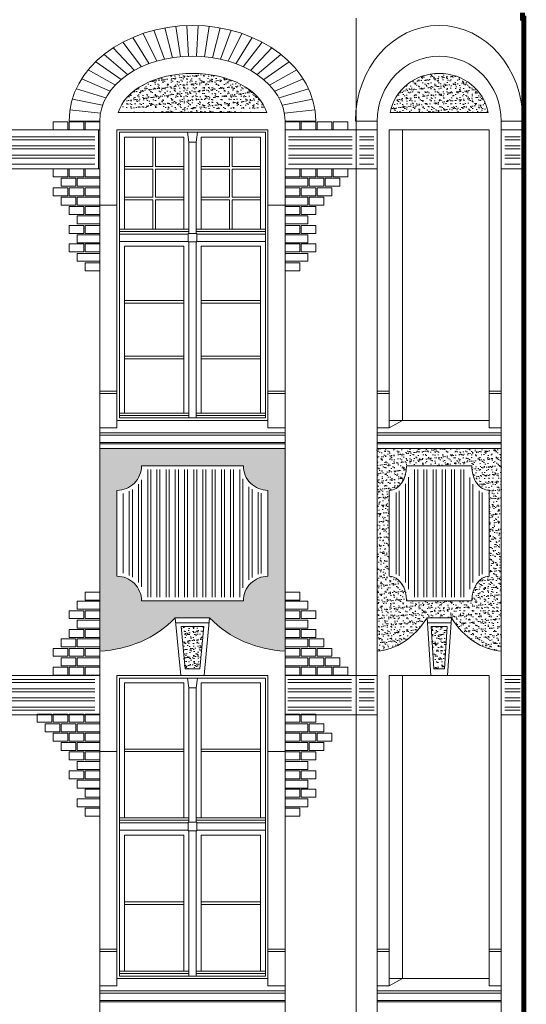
# Model space of a CAD drawing. Header units: millimetres. Extents: x 402 to 79005, y -7782 to 89952.
# Tile 362 of 426: x 43964 to 44376, y 30432 to 31235. Entities that reach past the tile are written whole.
import ezdxf

# ---------------------------------------------------------------- set-up
doc = ezdxf.new("R2010")
doc.units = ezdxf.units.MM
doc.header["$LTSCALE"] = 10
doc.layers.get('0').update_dxf_attribs({"lineweight": 0})
doc.layers.add('kreski', color=8, linetype='Continuous', lineweight=5)
doc.layers.add('okna', color=7, linetype='Continuous', lineweight=5)
pattern_1 = [(37.5, (70570.653, 22553.026), (-0.16000313, 4.8941324), [0, -3.8608, 0, -4.318, 0, -4.1275]), (7.5, (70570.653, 22553.026), (4.4952328, 7.168251), [0, -2.0828, 0, -3.4798, 0, -1.3335]), (327.5, (70567.529, 22553.026), (7.9099237, 0.01437185), [0, -1.27, 0, -4.572, 0, -5.969]), (317.5, (70567.529, 22553.026), (7.6355645, 2.2292932), [0, -0.635, 0, -2.9972, 0, -3.429])]
pattern_2 = [(90, (40617.8744, 31769.518), (-7.5, 1e-15), []), (90, (40620.3744, 31772.018), (-7.5, 1e-15), [])]
pattern_3 = [(37.5, (68061.631, 22602.1135), (-0.1600031, 4.8941324), [0, -3.8608, 0, -4.318, 0, -4.1275]), (7.5, (68061.631, 22602.1135), (4.4952328, 7.168251), [0, -2.0828, 0, -3.4798, 0, -1.3335]), (327.5, (68058.5068, 22602.1135), (7.9099237, 0.01437185), [0, -1.27, 0, -4.572, 0, -5.969]), (317.5, (68058.507, 22602.1135), (7.6355645, 2.2292932), [0, -0.635, 0, -2.9972, 0, -3.429])]
pattern_4 = [(0, (40617.8744, 31769.518), (2e-15, 7.5), []), (0, (40620.3744, 31767.018), (2e-15, 7.5), [])]

msp = doc.modelspace()

# ---------------------------------------------------------------- hatches: boundary and pattern name
h = msp.add_hatch()
h.set_pattern_fill('AR-SAND', color=8, scale=0.1, style=0)
h.set_pattern_definition(pattern_1)
edge = h.paths.add_edge_path()
edge.add_ellipse((44104.359, 31152.338), major_axis=(61.5, 0), ratio=0.6315159, start_angle=370.195985, end_angle=529.804015, ccw=False)
edge.add_line((44164.888, 31159.213), (44043.83, 31159.213))
h = msp.add_hatch()
h.set_pattern_fill('AR-SAND,_O', color=8, scale=0.1)
h.set_pattern_definition(pattern_3)
edge = h.paths.add_edge_path()
edge.add_ellipse((44305.36, 31152.338), major_axis=(-40.613, 0), ratio=0.9562942, start_angle=190.195985, end_angle=349.804015, ccw=False)
edge.add_line((44345.332, 31159.213), (44265.388, 31159.213))
h = msp.add_hatch()
h.set_pattern_fill('ANSI32,_O', color=8, scale=20, angle=315)
h.set_pattern_definition(pattern_4)
h.paths.add_polyline_path([(44024.858, 31142.213), (43850.858, 31142.213), (43850.858, 31116.313), (44024.858, 31116.313)])
h = msp.add_hatch()
h.set_pattern_fill('ANSI32,_O', color=8, scale=20, angle=315)
h.set_pattern_definition(pattern_4)
h.paths.add_polyline_path([(44234.477, 31142.213), (44182.477, 31142.213), (44182.477, 31116.313), (44234.477, 31116.313)])
h.paths.add_polyline_path([(44252.155, 31142.213), (44240.477, 31142.213), (44240.477, 31116.313), (44252.155, 31116.313)])
h = msp.add_hatch()
h.set_pattern_fill('AR-SAND,_O', color=8, scale=0.1)
h.set_pattern_definition(pattern_1)
h.paths.add_polyline_path([(44028.858, 30885.213), (44028.858, 30720.213, 0.1902726), (44090.349, 30747.213), (44118.368, 30747.213, 0.1902726), (44179.858, 30720.213), (44179.858, 30885.213)])
h.paths.add_polyline_path([(44145.858, 30871.213, 0.4142136), (44165.858, 30851.213), (44165.858, 30781.213, 0.4142136), (44145.858, 30761.213), (44062.858, 30761.213, 0.4142136), (44042.858, 30781.213), (44042.858, 30851.213, 0.4142136), (44062.858, 30871.213)], flags=16)
h = msp.add_hatch()
h.set_pattern_fill('AR-SAND,_O', color=8, scale=0.1)
h.set_pattern_definition(pattern_3)
edge = h.paths.add_edge_path()
edge.add_line((44355.918, 30885.213), (44254.802, 30885.213))
edge.add_line((44254.802, 30885.213), (44254.802, 30720.213))
edge.add_ellipse((44252.364, 30802.262), major_axis=(0, 82.121), ratio=0.7071068, start_angle=182.406573, end_angle=227.907019)
edge.add_line((44295.454, 30747.213), (44315.266, 30747.213))
edge.add_ellipse((44358.357, 30802.262), major_axis=(0, 82.121), ratio=0.7071068, start_angle=132.092981, end_angle=177.593427)
edge.add_line((44355.918, 30720.213), (44355.918, 30885.213))
edge = h.paths.add_edge_path(flags=16)
edge.add_ellipse((44346.019, 30871.213), major_axis=(0, 20), ratio=0.7071068, start_angle=90, end_angle=180)
edge.add_line((44346.019, 30851.213), (44346.019, 30781.213))
edge.add_ellipse((44346.019, 30761.213), major_axis=(0, 20), ratio=0.7071068, start_angle=0, end_angle=90)
edge.add_line((44331.877, 30761.213), (44278.844, 30761.213))
edge.add_ellipse((44264.701, 30761.213), major_axis=(0, 20), ratio=0.7071068, start_angle=270, end_angle=360)
edge.add_line((44264.701, 30781.213), (44264.701, 30851.213))
edge.add_ellipse((44264.701, 30871.213), major_axis=(0, 20), ratio=0.7071068, start_angle=180, end_angle=270)
edge.add_line((44278.844, 30871.213), (44331.877, 30871.213))
h = msp.add_hatch()
h.set_pattern_fill('ANSI32', color=8, scale=20, angle=45, style=0)
h.set_pattern_definition(pattern_2)
h.paths.add_polyline_path([(44162.858, 30848.409, -0.3395057), (44143.055, 30868.213), (44065.662, 30868.213, -0.3395057), (44045.858, 30848.409), (44045.858, 30784.016, -0.3395057), (44065.662, 30764.213), (44143.055, 30764.213, -0.3395057), (44162.858, 30784.016)])
h.paths.add_polyline_path([(44162.858, 30404.213), (44045.858, 30404.213), (44045.858, 30324.213), (44071.674, 30324.213, -0.8581305), (44137.043, 30324.213), (44162.858, 30324.213)])
h = msp.add_hatch()
h.set_pattern_fill('ANSI32', color=8, scale=20, angle=45, style=0)
h.set_pattern_definition(pattern_2)
edge = h.paths.add_edge_path()
edge.add_spline(control_points=[(44329.021, 30764.213), (44329.12, 30765.234), (44329.269, 30766.248), (44330.038, 30770.09), (44331.015, 30772.798), (44333.184, 30776.633), (44334.142, 30777.964), (44336.304, 30780.303), (44337.508, 30781.311), (44340.117, 30782.914), (44341.522, 30783.508), (44342.992, 30783.857), (44343.005, 30783.861), (44343.019, 30783.864)], knot_values=[0.1644142, 0.1644142, 0.1644142, 0.1644142, 0.3040583, 0.3040583, 0.7029894, 0.7029894, 0.946176, 0.946176, 1.1893626, 1.1893626, 1.4325491, 1.4325491, 1.4348208, 1.4348208, 1.4348208, 1.4348208], degree=3, periodic=0)
edge.add_line((44343.019, 30783.864), (44343.019, 30848.562))
edge.add_spline(control_points=[(44343.019, 30848.562), (44342.065, 30848.786), (44341.132, 30849.115), (44338.824, 30850.21), (44337.504, 30851.116), (44334.386, 30853.97), (44332.787, 30856.215), (44330.37, 30861.293), (44329.551, 30864.128), (44329.103, 30867.443), (44329.058, 30867.827), (44329.021, 30868.213)], knot_values=[1.7067707, 1.7067707, 1.7067707, 1.7067707, 1.8659317, 1.8659317, 2.116743, 2.116743, 2.5205973, 2.5205973, 2.9244516, 2.9244516, 2.9771548, 2.9771548, 2.9771548, 2.9771548], degree=3, periodic=0)
edge.add_line((44329.021, 30868.213), (44281.699, 30868.213))
edge.add_spline(control_points=[(44281.699, 30868.213), (44281.6, 30867.191), (44281.451, 30866.178), (44280.682, 30862.335), (44279.705, 30859.627), (44277.537, 30855.793), (44276.579, 30854.462), (44274.417, 30852.122), (44273.212, 30851.115), (44270.603, 30849.512), (44269.198, 30848.918), (44267.729, 30848.568), (44267.715, 30848.565), (44267.701, 30848.562)], knot_values=[3.3060069, 3.3060069, 3.3060069, 3.3060069, 3.445651, 3.445651, 3.8445821, 3.8445821, 4.0877687, 4.0877687, 4.3309552, 4.3309552, 4.5741418, 4.5741418, 4.5764134, 4.5764134, 4.5764134, 4.5764134], degree=3, periodic=0)
edge.add_line((44267.701, 30848.562), (44267.701, 30783.863))
edge.add_spline(control_points=[(44267.701, 30783.863), (44268.655, 30783.639), (44269.588, 30783.31), (44271.896, 30782.216), (44273.216, 30781.309), (44276.334, 30778.455), (44277.933, 30776.21), (44280.35, 30771.133), (44281.17, 30768.298), (44281.617, 30764.983), (44281.662, 30764.598), (44281.699, 30764.213)], knot_values=[4.8483634, 4.8483634, 4.8483634, 4.8483634, 5.0075244, 5.0075244, 5.2583356, 5.2583356, 5.6621899, 5.6621899, 6.0660442, 6.0660442, 6.1187474, 6.1187474, 6.1187474, 6.1187474], degree=3, periodic=0)
edge.add_line((44281.699, 30764.213), (44329.021, 30764.213))
h = msp.add_hatch()
h.set_pattern_fill('AR-SAND', color=8, scale=0.1, style=0)
h.set_pattern_definition(pattern_1)
h.paths.add_polyline_path([(44113.678, 30740.213), (44095.039, 30740.213), (44098.349, 30705.713), (44110.368, 30705.713)])
h = msp.add_hatch()
h.set_pattern_fill('AR-SAND,_O', color=8, scale=0.1)
h.set_pattern_definition(pattern_3)
h.paths.add_polyline_path([(44301.111, 30705.713), (44309.609, 30705.713), (44311.95, 30740.213), (44298.77, 30740.213)])
h = msp.add_hatch()
h.set_pattern_fill('ANSI32,_O', color=8, scale=20, angle=315)
h.set_pattern_definition(pattern_4)
h.paths.add_polyline_path([(44024.858, 30697.213), (43850.858, 30697.213), (43850.858, 30671.313), (44024.858, 30671.313)])
h = msp.add_hatch()
h.set_pattern_fill('ANSI32,_O', color=8, scale=20, angle=315)
h.set_pattern_definition(pattern_4)
h.paths.add_polyline_path([(44233.951, 30697.213), (44181.951, 30697.213), (44181.951, 30671.313), (44233.951, 30671.313)])
at = {"layer": 'kreski'}
h = msp.add_hatch(dxfattribs=at)
h.set_pattern_fill('ANSI32', color=256, scale=20, angle=315, style=0)
h.set_pattern_definition(pattern_4)
h.paths.add_polyline_path([(44371.33, 31142.213), (44358.918, 31142.213), (44358.918, 31116.313), (44371.33, 31116.313)])
h = msp.add_hatch(dxfattribs=at)
h.set_pattern_fill('ANSI32', color=256, scale=20, angle=315, style=0)
h.set_pattern_definition(pattern_4)
h.paths.add_polyline_path([(44252.509, 30697.213), (44240.097, 30697.213), (44240.097, 30671.313), (44252.509, 30671.313)])
h = msp.add_hatch(dxfattribs=at)
h.set_pattern_fill('ANSI32', color=256, scale=20, angle=315, style=0)
h.set_pattern_definition(pattern_4)
h.paths.add_polyline_path([(44371.33, 30697.213), (44358.918, 30697.213), (44358.918, 30671.313), (44371.33, 30671.313)])

# ---------------------------------------------------------------- linework, layer by layer
for p, q in [((44237.858, 29959.407), (44237.858, 31236.193)), ((44043.83, 31159.213), (44164.888, 31159.213)), ((44265.388, 31159.213), (44345.332, 31159.213)), ((44028.858, 30022.713), (44028.858, 31152.338)), ((44179.858, 30022.713), (44179.858, 31152.338)), ((44254.802, 30022.713), (44254.802, 31152.338)), ((44355.918, 30022.713), (44355.918, 31152.338)), ((44042.858, 30902.213), (44042.858, 31145.213)), ((44042.858, 31145.213), (44165.858, 31145.213)), ((44165.858, 30902.213), (44165.858, 31145.213)), ((44264.701, 30902.213), (44264.701, 31145.213)), ((44264.701, 31145.213), (44346.019, 31145.213)), ((44275.54, 31145.213), (44275.54, 30908.213)), ((44346.019, 30902.213), (44346.019, 31145.213)), ((44028.858, 31083.773), (44042.858, 31083.773)), ((44165.858, 31083.773), (44179.858, 31083.773)), ((44042.858, 30932.213), (44028.858, 30932.213)), ((44042.858, 30930.213), (44028.858, 30930.213)), ((44179.858, 30932.213), (44165.858, 30932.213)), ((44179.858, 30930.213), (44165.858, 30930.213)), ((44264.701, 30932.213), (44254.802, 30932.213)), ((44264.701, 30930.213), (44254.802, 30930.213)), ((44355.918, 30932.213), (44346.019, 30932.213)), ((44355.918, 30930.213), (44346.019, 30930.213)), ((44165.858, 30908.213), (44042.858, 30908.213)), ((44346.019, 30908.213), (44264.701, 30908.213)), ((44264.701, 30902.213), (44275.54, 30908.213)), ((44042.858, 30902.213), (44028.858, 30902.213)), ((44179.858, 30898.213), (44028.913, 30898.213)), ((44179.858, 30902.213), (44165.858, 30902.213)), ((44264.701, 30902.213), (44254.802, 30902.213)), ((44355.918, 30898.213), (44254.841, 30898.213)), ((44355.918, 30902.213), (44346.019, 30902.213)), ((44264.701, 30781.213), (44264.701, 30851.213)), ((44346.019, 30781.213), (44346.019, 30851.213)), ((44278.844, 30761.213), (44331.877, 30761.213)), ((44094.858, 30700.213), (44090.349, 30747.213)), ((44118.368, 30747.213), (44090.349, 30747.213)), ((44113.858, 30700.213), (44118.368, 30747.213)), ((44298.643, 30700.213), (44295.454, 30747.213)), ((44315.266, 30747.213), (44295.454, 30747.213)), ((44312.078, 30700.213), (44315.266, 30747.213)), ((44042.858, 30447.213), (44042.858, 30700.213)), ((44042.858, 30700.213), (44165.858, 30700.213)), ((44165.858, 30447.213), (44165.858, 30700.213)), ((44264.701, 30447.213), (44264.701, 30700.213)), ((44264.701, 30700.213), (44346.019, 30700.213)), ((44275.54, 30700.213), (44275.54, 30453.213)), ((44346.019, 30447.213), (44346.019, 30700.213)), ((44042.858, 30477.213), (44028.858, 30477.213)), ((44042.858, 30475.213), (44028.858, 30475.213)), ((44179.858, 30477.213), (44165.858, 30477.213)), ((44179.858, 30475.213), (44165.858, 30475.213)), ((44264.701, 30477.213), (44254.802, 30477.213)), ((44264.701, 30475.213), (44254.802, 30475.213)), ((44355.918, 30477.213), (44346.019, 30477.213)), ((44355.918, 30475.213), (44346.019, 30475.213)), ((44165.858, 30453.213), (44042.858, 30453.213)), ((44346.019, 30453.213), (44264.701, 30453.213)), ((44264.701, 30447.213), (44275.54, 30453.213)), ((44042.858, 30447.213), (44028.858, 30447.213)), ((44028.913, 30443.213), (44179.858, 30443.213)), ((44179.858, 30447.213), (44165.858, 30447.213)), ((44264.701, 30447.213), (44254.802, 30447.213)), ((44254.841, 30443.213), (44355.918, 30443.213)), ((44355.918, 30447.213), (44346.019, 30447.213))]:
    msp.add_line(p, q)
at = {"color": 8}
for p, q in [((44028.858, 30896.213), (44179.858, 30896.213)), ((44028.858, 30890.213), (44179.858, 30890.213)), ((44028.858, 30889.213), (44179.858, 30889.213)), ((44254.802, 30896.213), (44355.918, 30896.213)), ((44254.802, 30890.213), (44355.918, 30890.213)), ((44254.802, 30889.213), (44355.918, 30889.213)), ((44028.858, 30885.213), (44179.858, 30885.213)), ((44254.802, 30885.213), (44355.918, 30885.213)), ((44090.733, 30743.213), (44117.984, 30743.213)), ((44098.349, 30705.713), (44095.039, 30740.213)), ((44095.039, 30740.213), (44113.678, 30740.213)), ((44110.368, 30705.713), (44113.678, 30740.213)), ((44295.725, 30743.213), (44314.995, 30743.213)), ((44301.111, 30705.713), (44298.77, 30740.213)), ((44298.77, 30740.213), (44311.95, 30740.213)), ((44309.609, 30705.713), (44311.95, 30740.213)), ((44098.349, 30705.713), (44110.368, 30705.713)), ((44301.111, 30705.713), (44309.609, 30705.713)), ((44028.886, 30441.213), (44179.886, 30441.213)), ((44254.821, 30441.213), (44355.938, 30441.213)), ((44028.858, 30435.213), (44179.858, 30435.213)), ((44028.858, 30434.213), (44179.858, 30434.213)), ((44254.802, 30435.213), (44355.918, 30435.213)), ((44254.802, 30434.213), (44355.918, 30434.213))]:
    msp.add_line(p, q, dxfattribs=at)
msp.add_lwpolyline([(44373.33, 31240.693, 4, 4, 0), (44373.33, 31236.193, 4, 4, 0), (44374.33, 31236.193, 4, 4, 0), (44374.33, 30287.594, 4, 4, 0), (44374.33, 30022.713, 4, 4, 0), (44366.33, 30020.213, 4, 4, 0), (44366.83, 30018.213, 4, 4, 0), (44368.33, 30018.213, 4, 4, 0), (44368.33, 30012.213, 4, 4, 0), (44369.33, 30012.213, 4, 4, 0), (44369.33, 30011.213, 4, 4, -0.4142136), (44373.33, 30007.213, 4, 4, 0), (44374.33, 30007.213, 4, 4, 0), (44374.33, 29979.296, 4, 4, 0), (43496.644, 29949.6, 4, 4, 0), (43496.644, 29949.213, 4, 4, 0), (43499.816, 29949.213, 4, 4, 0), (43499.816, 29941.213, 4, 4, 0), (43507.855, 29941.213, 4, 4, 0), (43507.855, 29625.213, 0, 0, 0)], format="xyseb")
for points in [[(44027.858, 31145.213), (43847.858, 31145.213), (43847.858, 31113.313), (44027.858, 31113.313)], [(44044.858, 31143.213), (44163.858, 31143.213), (44163.858, 30910.213), (44044.858, 30910.213)], [(44097.358, 31064.213), (44048.858, 31064.213), (44048.858, 31139.213), (44097.358, 31139.213)], [(44107.358, 31135.213), (44108.358, 31143.213), (44100.358, 31143.213), (44101.358, 31135.213)], [(44111.358, 31064.213), (44159.858, 31064.213), (44159.858, 31139.213), (44111.358, 31139.213)], [(44237.858, 31145.213), (44179.858, 31145.213), (44179.858, 31113.313), (44237.858, 31113.313)], [(44254.802, 31145.213), (44237.858, 31145.213), (44237.858, 31113.313), (44254.802, 31113.313)], [(44374.33, 31145.213), (44355.918, 31145.213), (44355.918, 31113.313), (44374.33, 31113.313)], [(44101.358, 31060.713), (44107.358, 31060.713), (44107.358, 31135.213), (44101.358, 31135.213)], [(44044.858, 31062.213), (44044.858, 31064.213), (44101.358, 31064.213), (44101.358, 31062.213)], [(44044.858, 31054.213), (44100.858, 31054.213), (44100.858, 31060.213), (44044.858, 31060.213)], [(44100.858, 31053.713), (44107.858, 31053.713), (44107.858, 31060.713), (44100.858, 31060.713)], [(44163.858, 31062.213), (44163.858, 31064.213), (44107.358, 31064.213), (44107.358, 31062.213)], [(44163.858, 31054.213), (44107.858, 31054.213), (44107.858, 31060.213), (44163.858, 31060.213)], [(44097.358, 30914.213), (44048.858, 30914.213), (44048.858, 31050.213), (44097.358, 31050.213)], [(44101.358, 30910.213), (44107.358, 30910.213), (44107.358, 31053.713), (44101.358, 31053.713)], [(44111.358, 30914.213), (44159.858, 30914.213), (44159.858, 31050.213), (44111.358, 31050.213)], [(44048.858, 31003.879), (44097.358, 31003.879), (44097.358, 31005.879), (44048.858, 31005.879)], [(44111.358, 31003.879), (44159.858, 31003.879), (44159.858, 31005.879), (44111.358, 31005.879)], [(44048.858, 30958.546), (44097.358, 30958.546), (44097.358, 30960.546), (44048.858, 30960.546)], [(44111.358, 30958.546), (44159.858, 30958.546), (44159.858, 30960.546), (44111.358, 30960.546)], [(44044.858, 30912.213), (44044.858, 30914.213), (44101.358, 30914.213), (44101.358, 30912.213)], [(44107.358, 30912.213), (44107.358, 30914.213), (44163.858, 30914.213), (44163.858, 30912.213)], [(43847.858, 30700.213), (44028.858, 30700.213), (44028.858, 30668.313), (43847.858, 30668.313)], [(44044.858, 30698.213), (44163.858, 30698.213), (44163.858, 30455.213), (44044.858, 30455.213)], [(44107.358, 30690.213), (44108.358, 30698.213), (44100.358, 30698.213), (44101.358, 30690.213)], [(44179.858, 30700.213), (44254.802, 30700.213), (44254.802, 30668.313), (44179.858, 30668.313)], [(44374.33, 30700.213), (44355.918, 30700.213), (44355.918, 30668.313), (44374.33, 30668.313)], [(44097.358, 30584.213), (44048.858, 30584.213), (44048.858, 30694.213), (44097.358, 30694.213)], [(44101.358, 30580.713), (44107.358, 30580.713), (44107.358, 30690.213), (44101.358, 30690.213)], [(44111.358, 30584.213), (44159.858, 30584.213), (44159.858, 30694.213), (44111.358, 30694.213)], [(44048.858, 30638.213), (44097.358, 30638.213), (44097.358, 30640.213), (44048.858, 30640.213)], [(44111.358, 30638.213), (44159.858, 30638.213), (44159.858, 30640.213), (44111.358, 30640.213)], [(44044.858, 30582.213), (44044.858, 30584.213), (44101.358, 30584.213), (44101.358, 30582.213)], [(44163.858, 30582.213), (44163.858, 30584.213), (44107.358, 30584.213), (44107.358, 30582.213)], [(44044.858, 30574.213), (44100.858, 30574.213), (44100.858, 30580.213), (44044.858, 30580.213)], [(44100.858, 30573.713), (44107.858, 30573.713), (44107.858, 30580.713), (44100.858, 30580.713)], [(44163.858, 30574.213), (44107.858, 30574.213), (44107.858, 30580.213), (44163.858, 30580.213)], [(44097.358, 30459.213), (44048.858, 30459.213), (44048.858, 30570.213), (44097.358, 30570.213)], [(44101.358, 30455.213), (44107.358, 30455.213), (44107.358, 30573.713), (44101.358, 30573.713)], [(44111.358, 30459.213), (44159.858, 30459.213), (44159.858, 30570.213), (44111.358, 30570.213)], [(44048.858, 30513.713), (44097.358, 30513.713), (44097.358, 30515.713), (44048.858, 30515.713)], [(44111.358, 30513.713), (44159.858, 30513.713), (44159.858, 30515.713), (44111.358, 30515.713)], [(44044.858, 30457.213), (44044.858, 30459.213), (44101.358, 30459.213), (44101.358, 30457.213)], [(44163.858, 30457.213), (44163.858, 30459.213), (44107.358, 30459.213), (44107.358, 30457.213)]]:
    msp.add_lwpolyline(points, close=True, dxfattribs=at)
for points in [[(44072.108, 31115.213), (44072.108, 31139.213), (44074.108, 31139.213), (44074.108, 31115.213)], [(44134.608, 31115.213), (44134.608, 31139.213), (44136.608, 31139.213), (44136.608, 31115.213)], [(44072.108, 31113.213), (44048.858, 31113.213), (44048.858, 31115.213), (44072.108, 31115.213)], [(44074.108, 31115.213), (44097.358, 31115.213), (44097.358, 31113.213), (44074.108, 31113.213)], [(44134.608, 31113.213), (44111.358, 31113.213), (44111.358, 31115.213), (44134.608, 31115.213)], [(44136.608, 31115.213), (44159.858, 31115.213), (44159.858, 31113.213), (44136.608, 31113.213)], [(44072.108, 31090.213), (44072.108, 31113.213)], [(44074.108, 31113.213), (44074.108, 31090.213)], [(44134.608, 31090.213), (44134.608, 31113.213)], [(44136.608, 31113.213), (44136.608, 31090.213)], [(44072.108, 31088.213), (44048.858, 31088.213), (44048.858, 31090.213), (44072.108, 31090.213)], [(44074.108, 31090.213), (44097.358, 31090.213), (44097.358, 31088.213), (44074.108, 31088.213)], [(44134.608, 31088.213), (44111.358, 31088.213), (44111.358, 31090.213), (44134.608, 31090.213)], [(44136.608, 31090.213), (44159.858, 31090.213), (44159.858, 31088.213), (44136.608, 31088.213)], [(44074.108, 31088.213), (44074.108, 31064.213), (44072.108, 31064.213), (44072.108, 31088.213)], [(44136.608, 31088.213), (44136.608, 31064.213), (44134.608, 31064.213), (44134.608, 31088.213)]]:
    msp.add_lwpolyline(points, dxfattribs=at)
msp.add_lwpolyline([(44062.858, 30761.213), (44145.858, 30761.213, -0.4142136), (44165.858, 30781.213), (44165.858, 30851.213, -0.4142136), (44145.858, 30871.213), (44062.858, 30871.213, -0.4142136), (44042.858, 30851.213), (44042.858, 30781.213, -0.4142136)], format="xyb", close=True)
msp.add_lwpolyline([(44331.877, 30871.213), (44278.844, 30871.213)])
for centre, start, end in [((44025.412, 30811.58), 272.159854, 315.252019), ((44183.304, 30811.58), 224.747981, 267.840146)]:
    msp.add_arc(centre, 91.432, start, end)
for centre, major_axis, ratio, start_param, end_param in [((44104.358, 31152.338), (-75.5, 0), 0.7003311, 3.1415927, 6.2831853), ((44305.36, 31152.338), (0, 52.875), 0.9561822, -1.5707963, 1.5707963), ((44104.359, 31152.338), (-61.5, 0), 0.6315159, 3.3195462, 6.1052318), ((44305.36, 31152.338), (40.613, 0), 0.9562942, 0.1779535, 2.9636391), ((44264.701, 30871.213), (0, 20), 0.7071068, 3.1415927, 4.712389), ((44346.019, 30871.213), (0, 20), 0.7071068, 1.5707963, 3.1415927), ((44264.701, 30761.213), (0, 20), 0.7071068, 4.712389, 6.2831853), ((44346.019, 30761.213), (0, 20), 0.7071068, 0, 1.5707963), ((44252.364, 30802.262), (0, 82.121), 0.7071068, 3.1835953, 3.9777279), ((44358.357, 30802.262), (0, 82.121), 0.7071068, 2.3054574, 3.09959)]:
    msp.add_ellipse(centre, major_axis=major_axis, ratio=ratio, start_param=start_param, end_param=end_param)
at = {"layer": 'kreski'}
for p, q in [((44072.921, 31226.305), (44081.592, 31202.752)), ((44088.034, 31203.962), (44081.788, 31228.224)), ((44090.771, 31229.498), (44094.539, 31204.764)), ((44099.822, 31230.133), (44101.081, 31205.163)), ((44108.895, 31230.133), (44107.636, 31205.163)), ((44117.945, 31229.498), (44114.178, 31204.764)), ((44120.683, 31203.962), (44126.928, 31228.224)), ((44135.796, 31226.305), (44127.125, 31202.752)), ((44055.745, 31220.496), (44069.021, 31199.064)), ((44064.22, 31223.732), (44075.243, 31201.123)), ((44144.496, 31223.732), (44133.473, 31201.123)), ((44152.972, 31220.496), (44139.696, 31199.064)), ((44039.741, 31211.982), (44057.124, 31193.587)), ((44062.965, 31196.558), (44047.56, 31216.583)), ((44145.752, 31196.558), (44161.157, 31216.583)), ((44168.976, 31211.982), (44151.593, 31193.587)), ((44032.378, 31206.684), (44051.556, 31190.131)), ((44176.339, 31206.684), (44157.161, 31190.131)), ((44046.336, 31186.169), (44025.573, 31200.686)), ((44162.381, 31186.169), (44183.144, 31200.686)), ((44037.334, 31176.678), (44014.137, 31186.646)), ((44019.448, 31193.997), (44041.557, 31181.687)), ((44189.269, 31193.997), (44167.16, 31181.687)), ((44171.383, 31176.678), (44194.58, 31186.646)), ((44009.787, 31178.689), (44033.804, 31171.16)), ((44198.93, 31178.689), (44174.913, 31171.16)), ((44006.544, 31170.221), (44031.121, 31165.186)), ((44202.173, 31170.221), (44177.595, 31165.186)), ((44029.435, 31158.859), (44004.538, 31161.379)), ((44179.282, 31158.859), (44204.179, 31161.379)), ((44028.858, 31152.338), (44003.858, 31152.338)), ((44179.858, 31152.338), (44204.858, 31152.338)), ((44254.802, 31152.338), (44237.124, 31152.338)), ((44355.918, 31152.338), (44373.596, 31152.338))]:
    msp.add_line(p, q, dxfattribs=at)
for points in [[(44002.858, 31145.213), (43990.858, 31145.213), (43990.858, 31151.713), (44002.858, 31151.713)], [(44015.858, 31145.213), (44003.858, 31145.213), (44003.858, 31151.713), (44015.858, 31151.713)], [(44028.858, 31145.213), (44016.858, 31145.213), (44016.858, 31151.713), (44028.858, 31151.713)], [(44179.858, 31145.213), (44191.858, 31145.213), (44191.858, 31151.713), (44179.858, 31151.713)], [(44192.858, 31145.213), (44204.858, 31145.213), (44204.858, 31151.713), (44192.858, 31151.713)], [(44205.858, 31145.213), (44217.858, 31145.213), (44217.858, 31151.713), (44205.858, 31151.713)], [(44218.858, 31145.213), (44230.858, 31145.213), (44230.858, 31151.713), (44218.858, 31151.713)], [(44002.858, 31113.313), (43990.858, 31113.313), (43990.858, 31106.813), (44002.858, 31106.813)], [(44015.858, 31113.313), (44003.858, 31113.313), (44003.858, 31106.813), (44015.858, 31106.813)], [(44028.858, 31113.313), (44016.858, 31113.313), (44016.858, 31106.813), (44028.858, 31106.813)], [(44179.858, 31113.313), (44191.858, 31113.313), (44191.858, 31106.813), (44179.858, 31106.813)], [(44192.858, 31113.313), (44204.858, 31113.313), (44204.858, 31106.813), (44192.858, 31106.813)], [(44205.858, 31113.313), (44217.858, 31113.313), (44217.858, 31106.813), (44205.858, 31106.813)], [(44218.858, 31113.313), (44230.858, 31113.313), (44230.858, 31106.813), (44218.858, 31106.813)], [(44002.858, 31097.953), (43990.858, 31097.953), (43990.858, 31091.453), (44002.858, 31091.453)], [(44009.358, 31105.633), (43997.358, 31105.633), (43997.358, 31099.133), (44009.358, 31099.133)], [(44015.858, 31097.953), (44003.858, 31097.953), (44003.858, 31091.453), (44015.858, 31091.453)], [(44028.858, 31105.633), (44010.358, 31105.633), (44010.358, 31099.133), (44028.858, 31099.133)], [(44028.858, 31097.953), (44016.858, 31097.953), (44016.858, 31091.453), (44028.858, 31091.453)], [(44179.858, 31105.633), (44198.358, 31105.633), (44198.358, 31099.133), (44179.858, 31099.133)], [(44179.858, 31097.953), (44191.858, 31097.953), (44191.858, 31091.453), (44179.858, 31091.453)], [(44192.858, 31097.953), (44204.858, 31097.953), (44204.858, 31091.453), (44192.858, 31091.453)], [(44199.358, 31105.633), (44211.358, 31105.633), (44211.358, 31099.133), (44199.358, 31099.133)], [(44205.858, 31097.953), (44217.858, 31097.953), (44217.858, 31091.453), (44205.858, 31091.453)], [(44212.358, 31105.633), (44224.358, 31105.633), (44224.358, 31099.133), (44212.358, 31099.133)], [(44009.358, 31090.273), (43997.358, 31090.273), (43997.358, 31083.773), (44009.358, 31083.773)], [(44028.858, 31090.273), (44010.358, 31090.273), (44010.358, 31083.773), (44028.858, 31083.773)], [(44179.858, 31090.273), (44198.358, 31090.273), (44198.358, 31083.773), (44179.858, 31083.773)], [(44199.358, 31090.273), (44211.358, 31090.273), (44211.358, 31083.773), (44199.358, 31083.773)], [(44015.858, 31082.593), (44003.858, 31082.593), (44003.858, 31076.093), (44015.858, 31076.093)], [(44028.858, 31082.593), (44016.858, 31082.593), (44016.858, 31076.093), (44028.858, 31076.093)], [(44179.858, 31082.593), (44191.858, 31082.593), (44191.858, 31076.093), (44179.858, 31076.093)], [(44192.858, 31082.593), (44204.858, 31082.593), (44204.858, 31076.093), (44192.858, 31076.093)], [(44028.858, 31074.913), (44010.358, 31074.913), (44010.358, 31068.413), (44028.858, 31068.413)], [(44179.858, 31074.913), (44198.358, 31074.913), (44198.358, 31068.413), (44179.858, 31068.413)], [(44015.858, 31067.233), (44003.858, 31067.233), (44003.858, 31060.733), (44015.858, 31060.733)], [(44028.858, 31067.233), (44016.858, 31067.233), (44016.858, 31060.733), (44028.858, 31060.733)], [(44179.858, 31067.233), (44191.858, 31067.233), (44191.858, 31060.733), (44179.858, 31060.733)], [(44192.858, 31067.233), (44204.858, 31067.233), (44204.858, 31060.733), (44192.858, 31060.733)], [(44028.858, 31059.553), (44010.358, 31059.553), (44010.358, 31053.053), (44028.858, 31053.053)], [(44179.858, 31059.553), (44198.358, 31059.553), (44198.358, 31053.053), (44179.858, 31053.053)], [(44015.858, 31052.137), (44003.858, 31052.137), (44003.858, 31045.637), (44015.858, 31045.637)], [(44028.858, 31052.137), (44016.858, 31052.137), (44016.858, 31045.637), (44028.858, 31045.637)], [(44179.858, 31052.137), (44191.858, 31052.137), (44191.858, 31045.637), (44179.858, 31045.637)], [(44192.858, 31052.137), (44204.858, 31052.137), (44204.858, 31045.637), (44192.858, 31045.637)], [(44028.858, 31044.457), (44010.358, 31044.457), (44010.358, 31037.957), (44028.858, 31037.957)], [(44179.858, 31044.457), (44198.358, 31044.457), (44198.358, 31037.957), (44179.858, 31037.957)], [(44028.858, 31036.777), (44016.858, 31036.777), (44016.858, 31030.277), (44028.858, 31030.277)], [(44179.858, 31036.777), (44191.858, 31036.777), (44191.858, 31030.277), (44179.858, 31030.277)], [(44028.858, 30754.313), (44010.358, 30754.313), (44010.358, 30760.813), (44028.858, 30760.813)], [(44028.858, 30761.728), (44016.858, 30761.728), (44016.858, 30768.228), (44028.858, 30768.228)], [(44179.858, 30761.728), (44191.858, 30761.728), (44191.858, 30768.228), (44179.858, 30768.228)], [(44179.858, 30754.313), (44198.358, 30754.313), (44198.358, 30760.813), (44179.858, 30760.813)], [(44015.858, 30746.633), (44003.858, 30746.633), (44003.858, 30753.133), (44015.858, 30753.133)], [(44028.858, 30746.633), (44016.858, 30746.633), (44016.858, 30753.133), (44028.858, 30753.133)], [(44179.858, 30746.633), (44191.858, 30746.633), (44191.858, 30753.133), (44179.858, 30753.133)], [(44192.858, 30746.633), (44204.858, 30746.633), (44204.858, 30753.133), (44192.858, 30753.133)], [(44028.858, 30738.953), (44010.358, 30738.953), (44010.358, 30745.453), (44028.858, 30745.453)], [(44179.858, 30738.953), (44198.358, 30738.953), (44198.358, 30745.453), (44179.858, 30745.453)], [(44015.858, 30731.273), (44003.858, 30731.273), (44003.858, 30737.773), (44015.858, 30737.773)], [(44028.858, 30731.273), (44016.858, 30731.273), (44016.858, 30737.773), (44028.858, 30737.773)], [(44179.858, 30731.273), (44191.858, 30731.273), (44191.858, 30737.773), (44179.858, 30737.773)], [(44192.858, 30731.273), (44204.858, 30731.273), (44204.858, 30737.773), (44192.858, 30737.773)], [(44009.358, 30723.593), (43997.358, 30723.593), (43997.358, 30730.093), (44009.358, 30730.093)], [(44028.858, 30723.593), (44010.358, 30723.593), (44010.358, 30730.093), (44028.858, 30730.093)], [(44179.858, 30723.593), (44198.358, 30723.593), (44198.358, 30730.093), (44179.858, 30730.093)], [(44199.358, 30723.593), (44211.358, 30723.593), (44211.358, 30730.093), (44199.358, 30730.093)], [(44002.858, 30715.913), (43990.858, 30715.913), (43990.858, 30722.413), (44002.858, 30722.413)], [(44015.858, 30715.913), (44003.858, 30715.913), (44003.858, 30722.413), (44015.858, 30722.413)], [(44028.858, 30715.913), (44016.858, 30715.913), (44016.858, 30722.413), (44028.858, 30722.413)], [(44179.858, 30715.913), (44191.858, 30715.913), (44191.858, 30722.413), (44179.858, 30722.413)], [(44192.858, 30715.913), (44204.858, 30715.913), (44204.858, 30722.413), (44192.858, 30722.413)], [(44205.858, 30715.913), (44217.858, 30715.913), (44217.858, 30722.413), (44205.858, 30722.413)], [(44009.358, 30708.233), (43997.358, 30708.233), (43997.358, 30714.733), (44009.358, 30714.733)], [(44028.858, 30708.233), (44010.358, 30708.233), (44010.358, 30714.733), (44028.858, 30714.733)], [(44179.858, 30708.233), (44198.358, 30708.233), (44198.358, 30714.733), (44179.858, 30714.733)], [(44199.358, 30708.233), (44211.358, 30708.233), (44211.358, 30714.733), (44199.358, 30714.733)], [(44212.358, 30708.233), (44224.358, 30708.233), (44224.358, 30714.733), (44212.358, 30714.733)], [(44002.858, 30700.553), (43990.858, 30700.553), (43990.858, 30707.053), (44002.858, 30707.053)], [(44015.858, 30700.553), (44003.858, 30700.553), (44003.858, 30707.053), (44015.858, 30707.053)], [(44028.858, 30700.553), (44016.858, 30700.553), (44016.858, 30707.053), (44028.858, 30707.053)], [(44179.858, 30700.553), (44191.858, 30700.553), (44191.858, 30707.053), (44179.858, 30707.053)], [(44192.858, 30700.553), (44204.858, 30700.553), (44204.858, 30707.053), (44192.858, 30707.053)], [(44205.858, 30700.553), (44217.858, 30700.553), (44217.858, 30707.053), (44205.858, 30707.053)], [(44218.858, 30700.553), (44230.858, 30700.553), (44230.858, 30707.053), (44218.858, 30707.053)], [(43989.858, 30668.653), (43977.858, 30668.653), (43977.858, 30662.153), (43989.858, 30662.153)], [(44002.858, 30668.653), (43990.858, 30668.653), (43990.858, 30662.153), (44002.858, 30662.153)], [(44015.858, 30668.653), (44003.858, 30668.653), (44003.858, 30662.153), (44015.858, 30662.153)], [(44028.858, 30668.653), (44016.858, 30668.653), (44016.858, 30662.153), (44028.858, 30662.153)], [(44179.858, 30668.653), (44191.858, 30668.653), (44191.858, 30662.153), (44179.858, 30662.153)], [(44192.858, 30668.653), (44204.858, 30668.653), (44204.858, 30662.153), (44192.858, 30662.153)], [(43996.358, 30660.973), (43984.358, 30660.973), (43984.358, 30654.473), (43996.358, 30654.473)], [(44009.358, 30660.973), (43997.358, 30660.973), (43997.358, 30654.473), (44009.358, 30654.473)], [(44028.858, 30660.973), (44010.358, 30660.973), (44010.358, 30654.473), (44028.858, 30654.473)], [(44179.858, 30660.973), (44198.358, 30660.973), (44198.358, 30654.473), (44179.858, 30654.473)], [(44199.358, 30660.973), (44211.358, 30660.973), (44211.358, 30654.473), (44199.358, 30654.473)], [(44002.858, 30653.293), (43990.858, 30653.293), (43990.858, 30646.793), (44002.858, 30646.793)], [(44015.858, 30653.293), (44003.858, 30653.293), (44003.858, 30646.793), (44015.858, 30646.793)], [(44028.858, 30653.293), (44016.858, 30653.293), (44016.858, 30646.793), (44028.858, 30646.793)], [(44179.858, 30653.293), (44191.858, 30653.293), (44191.858, 30646.793), (44179.858, 30646.793)], [(44192.858, 30653.293), (44204.858, 30653.293), (44204.858, 30646.793), (44192.858, 30646.793)], [(44205.858, 30653.293), (44217.858, 30653.293), (44217.858, 30646.793), (44205.858, 30646.793)], [(44009.358, 30645.613), (43997.358, 30645.613), (43997.358, 30639.113), (44009.358, 30639.113)], [(44028.858, 30645.613), (44010.358, 30645.613), (44010.358, 30639.113), (44028.858, 30639.113)], [(44179.858, 30645.613), (44198.358, 30645.613), (44198.358, 30639.113), (44179.858, 30639.113)], [(44199.358, 30645.613), (44211.358, 30645.613), (44211.358, 30639.113), (44199.358, 30639.113)], [(44015.858, 30637.933), (44003.858, 30637.933), (44003.858, 30631.433), (44015.858, 30631.433)], [(44028.858, 30637.933), (44016.858, 30637.933), (44016.858, 30631.433), (44028.858, 30631.433)], [(44179.858, 30637.933), (44191.858, 30637.933), (44191.858, 30631.433), (44179.858, 30631.433)], [(44192.858, 30637.933), (44204.858, 30637.933), (44204.858, 30631.433), (44192.858, 30631.433)], [(44028.858, 30630.253), (44010.358, 30630.253), (44010.358, 30623.753), (44028.858, 30623.753)], [(44179.858, 30630.253), (44198.358, 30630.253), (44198.358, 30623.753), (44179.858, 30623.753)], [(44015.858, 30622.573), (44003.858, 30622.573), (44003.858, 30616.073), (44015.858, 30616.073)], [(44028.858, 30622.573), (44016.858, 30622.573), (44016.858, 30616.073), (44028.858, 30616.073)], [(44179.858, 30622.573), (44191.858, 30622.573), (44191.858, 30616.073), (44179.858, 30616.073)], [(44192.858, 30622.573), (44204.858, 30622.573), (44204.858, 30616.073), (44192.858, 30616.073)], [(44028.858, 30614.893), (44010.358, 30614.893), (44010.358, 30608.393), (44028.858, 30608.393)], [(44179.858, 30614.893), (44198.358, 30614.893), (44198.358, 30608.393), (44179.858, 30608.393)], [(44028.858, 30607.477), (44016.858, 30607.477), (44016.858, 30600.977), (44028.858, 30600.977)], [(44179.858, 30607.477), (44191.858, 30607.477), (44191.858, 30600.977), (44179.858, 30600.977)], [(44192.858, 30607.477), (44204.858, 30607.477), (44204.858, 30600.977), (44192.858, 30600.977)], [(44028.858, 30599.797), (44010.358, 30599.797), (44010.358, 30593.297), (44028.858, 30593.297)], [(44028.858, 30592.117), (44016.858, 30592.117), (44016.858, 30585.617), (44028.858, 30585.617)], [(44179.858, 30599.797), (44198.358, 30599.797), (44198.358, 30593.297), (44179.858, 30593.297)], [(44179.858, 30592.117), (44191.858, 30592.117), (44191.858, 30585.617), (44179.858, 30585.617)]]:
    msp.add_lwpolyline(points, close=True, dxfattribs=at)
for centre, major_axis, ratio, start_param, end_param in [((44104.358, 31152.338), (-100.5, 0), 0.7748756, 3.1415927, 6.2831853), ((44305.36, 31152.338), (0, 77.875), 0.8762222, -1.5707963, 1.5707963)]:
    msp.add_ellipse(centre, major_axis=major_axis, ratio=ratio, start_param=start_param, end_param=end_param, dxfattribs=at)
at = {"layer": 'okna'}
for p, q in [((44042.858, 30638.313), (44028.858, 30638.313)), ((44179.858, 30638.313), (44165.858, 30638.313))]:
    msp.add_line(p, q, dxfattribs=at)

doc.saveas('drawing.dxf')
